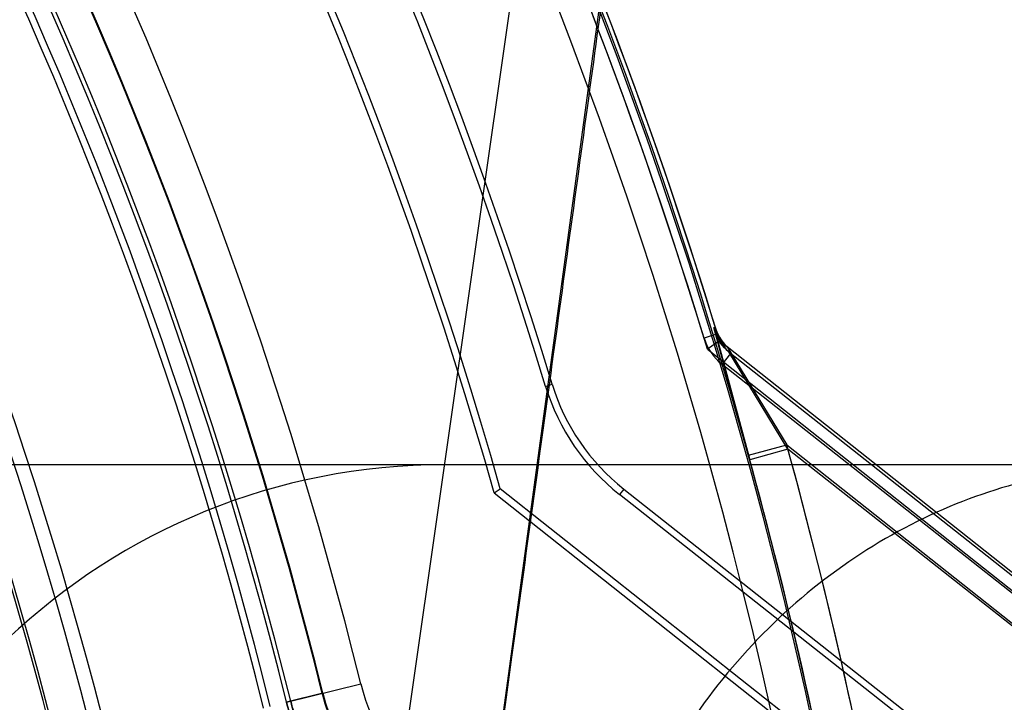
# Model space of a CAD drawing. Header units: millimetres. Extents: x 0 to 297, y 0 to 210.
# Tile 360 of 401: x 240.9921 to 241.0541, y 158.8065 to 158.8495. Entities that reach past the tile are written whole.
import ezdxf

# ---------------------------------------------------------------- set-up
doc = ezdxf.new("R2010")
doc.units = ezdxf.units.MM
doc.header["$LTSCALE"] = 16.335
doc.layers.get('0').update_dxf_attribs({"linetype": 'CONTINUOUS'})
for name, color, linetype in [('AXES_REF', 7, 'CONTINUOUS'), ('INTFCLR_1', 7, 'CONTINUOUS'), ('INTFCLR_144815', 7, 'CONTINUOUS'), ('INTFCLR_72935', 7, 'CONTINUOUS')]:
    doc.layers.add(name, color=color, linetype=linetype)

msp = doc.modelspace()

# ---------------------------------------------------------------- linework, layer by layer
at = {"color": 7, "linetype": 'Continuous'}
for radius in [4.8479140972, 4.8475, 4.8164570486]:
    msp.add_circle((241.5069109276, 154.9564782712), radius, dxfattribs=at)
msp.add_arc((241.5069109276, 154.9564782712), 4.8, 278.2771290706, 261.7228709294, dxfattribs=at)
at = {"layer": 'AXES_REF', "color": 7, "linetype": 'Continuous'}
msp.add_arc((241.5069109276, 154.9564782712), 4.91, 113.0826656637, 66.9173343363, dxfattribs=at)
at = {"layer": 'AXES_REF', "color": 9, "linetype": 'Continuous'}
msp.add_arc((241.5069109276, 154.9564782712), 4.4222561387, 94.4118118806, 85.5881881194, dxfattribs=at)
at = {"layer": 'INTFCLR_1', "color": 9, "linetype": 'Continuous'}
for p, q in [((241.0360544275, 158.8297173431), (241.03521115, 158.8294601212)), ((241.0359283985, 158.82981684), (241.0380905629, 158.8217917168)), ((241.0363502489, 158.8277925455), (241.036896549, 158.8284845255)), ((241.0367694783, 158.828584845), (241.0932444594, 158.783999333)), ((241.0404986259, 158.8224555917), (241.0367694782, 158.8285848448)), ((241.0252278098, 158.8264149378), (241.0256462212, 158.8265425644)), ((241.0404986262, 158.8224555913), (241.0380905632, 158.8217917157)), ((241.0916953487, 158.7820371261), (241.0404986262, 158.8224555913)), ((241.030153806, 158.8199437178), (241.0298827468, 158.8196003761)), ((241.0089059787, 158.8065024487), (241.013583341, 158.8076626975))]:
    msp.add_line(p, q, dxfattribs=at)
at = {"layer": 'INTFCLR_1', "color": 6, "linetype": 'Continuous'}
for p, q in [((241.0360544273, 158.8297173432), (241.0359283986, 158.8298168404)), ((241.0863196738, 158.7883429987), (241.0363502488, 158.8277925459)), ((241.0301538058, 158.8199437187), (241.0828463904, 158.7783443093)), ((241.0824283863, 158.7781169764), (241.0298827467, 158.8196003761))]:
    msp.add_line(p, q, dxfattribs=at)
for centre, radius, start, end in [((240.7467711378, 158.7414782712), 0.3024416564, 16.9630954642, 50.66033312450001), ((240.7467711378, 158.7414782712), 0.3015600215, 16.9630954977, 50.6004938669), ((240.7467711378, 158.7414782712), 0.2915600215, 16.9630953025, 44.8084638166), ((240.7467711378, 158.7414782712), 0.2911225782, 16.9630954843, 44.741095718), ((240.7467711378, 158.7414782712), 0.2996810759, 10.8985890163, 42.7086480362), ((240.7467711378, 158.7414782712), 0.2690202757, 13.9313763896, 41.16544924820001), ((240.7467711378, 158.7414782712), 0.2685828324, 13.9313766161, 41.16544924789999), ((240.7467711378, 158.7414782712), 0.2585828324, 13.9313761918, 41.1654492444), ((240.7467711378, 158.7414782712), 0.2577011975, 13.9313763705, 41.1654492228), ((241.0384456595, 158.8304467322), 0.0025, 196.9630922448, 231.7098367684), ((241.0384456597, 158.8304467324), 0.0033816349, 196.9630937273, 231.7098301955), ((241.0384456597, 158.8304467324), 0.0133816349, 196.9630993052, 231.7098335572), ((241.0384456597, 158.8304467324), 0.0138190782, 196.9630953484, 231.7098366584)]:
    msp.add_arc(centre, radius, start, end, dxfattribs=at)
at = {"layer": 'INTFCLR_1', "color": 9, "linetype": 'Continuous'}
for centre, radius, start, end in [((240.7467711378, 158.7414782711), 0.302178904, 4.2349584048, 43.61014177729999), ((240.7467711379, 158.7414782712), 0.2748983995, 13.9313763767, 41.1654492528), ((240.7467711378, 158.7414782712), 0.2723987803, 13.931376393, 41.1654492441), ((240.7467711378, 158.7414782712), 0.2700792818, 13.9313770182, 41.165449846), ((240.7467711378, 158.7414782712), 0.2703464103, 13.9313763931, 41.1654492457), ((240.7467711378, 158.7414782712), 0.2552374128, 13.9313770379, 41.16544983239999), ((240.7467711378, 158.7414782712), 0.2554052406, 13.9313763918, 41.1654492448), ((240.7467711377, 158.7414782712), 0.3046853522, 4.2349578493, 15.4129247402), ((241.0257576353, 158.8106826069), 0.0125432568, 193.931376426, 269.9999999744), ((241.0257576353, 158.8106826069), 0.0150428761, 193.9313763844, 270.0000000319)]:
    msp.add_arc(centre, radius, start, end, dxfattribs=at)
msp.add_open_spline([(241.0367694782, 158.8285848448), (241.0363792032, 158.8288929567), (241.0360732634, 158.8293411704), (241.0359283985, 158.82981684)], degree=3, dxfattribs=at)
for points, knots in [([(241.0089059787, 158.8065024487), (241.0090256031, 158.8060202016), (241.009299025, 158.8050769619), (241.009807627, 158.8037251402), (241.010561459, 158.8020998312), (241.0117860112, 158.8000445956), (241.0134174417, 158.7980661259), (241.0150893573, 158.7965210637), (241.0168432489, 158.7951842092), (241.0196626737, 158.7935457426), (241.022952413, 158.7924866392), (241.0260082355, 158.7921251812), (241.0274104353, 158.7921184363), (241.0280829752, 158.7921521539)], [0, 0, 0, 0, 0.0575012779, 0.1135163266, 0.166991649, 0.2646772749, 0.3895690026, 0.4621734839, 0.5277539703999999, 0.6444450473, 0.8381308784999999, 0.9220700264, 1, 1, 1, 1]), ([(241.0091652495, 158.8065667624), (241.0092687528, 158.806149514), (241.0096167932, 158.8049500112), (241.0103848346, 158.8031182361), (241.0116617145, 158.8009830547), (241.0130768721, 158.7992750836), (241.0145267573, 158.7979437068), (241.0160465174, 158.7967938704), (241.0178976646, 158.7957297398), (241.0200670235, 158.7948893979), (241.022088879, 158.7944067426), (241.0239703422, 158.7941963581), (241.0251784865, 158.7941994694), (241.0257576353, 158.7942328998)], [0, 0, 0, 0, 0.0575673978, 0.16708977, 0.2648739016, 0.3898410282, 0.4624776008, 0.5280767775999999, 0.6447336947, 0.747042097, 0.8385964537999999, 0.9223167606, 1, 1, 1, 1])]:
    msp.add_open_spline(points, degree=3, knots=knots, dxfattribs=at)
at = {"layer": 'INTFCLR_144815', "color": 9, "linetype": 'Continuous'}
for p, q in [((241.0623530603, 159.1257148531), (240.9716806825, 158.4917480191)), ((241.0868618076, 158.8214782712), (240.9279535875, 158.8214782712))]:
    msp.add_line(p, q, dxfattribs=at)
at = {"layer": 'INTFCLR_144815', "color": 7, "linetype": 'Continuous'}
msp.add_line((241.0203272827, 158.7892996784), (241.0431893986, 158.957424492), dxfattribs=at)
at = {"layer": 'INTFCLR_144815', "color": 6, "linetype": 'Continuous'}
msp.add_arc((241.0188585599, 158.7814782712), 0.04, 89.9999999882, 176.9999999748, dxfattribs=at)
at = {"layer": 'INTFCLR_144815', "color": 7, "linetype": 'Continuous'}
msp.add_open_spline([(241.0623530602, 159.1257148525), (241.0627474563, 159.125722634), (241.0627051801, 159.1244037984), (241.0628137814, 159.1233782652), (241.0627853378, 159.1220114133), (241.0627465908, 159.1206181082), (241.062674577, 159.1191448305), (241.0625810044, 159.1175609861), (241.0624644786, 159.1158549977), (241.0623419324, 159.1142394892), (241.0622220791, 159.1127574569), (241.0621140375, 159.1114767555), (241.0619921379, 159.1100842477), (241.061854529, 159.1085642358), (241.0617000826, 159.106911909), (241.0615265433, 159.1051074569), (241.061329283, 159.1031094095), (241.0611056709, 159.1009016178), (241.060856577, 159.0984991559), (241.060578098, 159.0958695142), (241.060254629, 159.0928764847), (241.0598960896, 159.0896244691), (241.0594969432, 159.0860679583), (241.059049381, 159.0821444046), (241.0585283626, 159.0776501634), (241.0579404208, 159.0726570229), (241.0572708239, 159.0670512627), (241.056512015, 159.0607852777), (241.0556342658, 159.0536322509), (241.054636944, 159.0456053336), (241.0534978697, 159.0365440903), (241.0522053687, 159.0263738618), (241.0507762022, 159.0152417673), (241.0492116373, 159.0031652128), (241.0475387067, 158.9903568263), (241.0457443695, 158.9767188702), (241.0438555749, 158.9624564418), (241.0418772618, 158.9476051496), (241.0398216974, 158.9322540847), (241.0376735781, 158.9162868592), (241.0354188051, 158.8995988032), (241.0330727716, 158.882304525), (241.0306669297, 158.8646342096), (241.0282108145, 158.8466545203), (241.0256833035, 158.8282090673), (241.0230468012, 158.8090242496), (241.0212491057, 158.7959797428), (241.0203272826, 158.7892996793)], degree=3, knots=[0, 0, 0, 0, 0.0034886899, 0.0071800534, 0.0109842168, 0.015031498, 0.0196690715, 0.0239789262, 0.0290766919, 0.0347873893, 0.0383085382, 0.04222623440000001, 0.0461540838, 0.05067084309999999, 0.05572407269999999, 0.06083082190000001, 0.0667029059, 0.0734805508, 0.0804562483, 0.0880639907, 0.0968669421, 0.1070805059, 0.1169988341, 0.1285179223, 0.1420051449, 0.1570117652, 0.1729819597, 0.1919344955, 0.2128325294, 0.2367173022, 0.263469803, 0.2936002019, 0.327385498, 0.3627292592, 0.4012969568, 0.4416240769, 0.4843818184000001, 0.5285341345, 0.5741280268, 0.6213572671, 0.6710193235, 0.7230570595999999, 0.7757074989, 0.8287361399, 0.883544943, 0.9403621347, 1, 1, 1, 1], dxfattribs=at)
at = {"layer": 'INTFCLR_144815', "color": 9, "linetype": 'Continuous'}
msp.add_open_spline([(241.0637698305, 158.8214782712), (241.0616053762, 158.8214782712), (241.0571295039, 158.8210410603), (241.0505046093, 158.8190148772), (241.044123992, 158.8155177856), (241.0383942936, 158.8106354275), (241.0336665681, 158.8046214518), (241.0301753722, 158.7978522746), (241.0280045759, 158.7907573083), (241.0273796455, 158.7859318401), (241.0272666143, 158.7835717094)], degree=3, knots=[0, 0, 0, 0, 0.1120066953, 0.2310131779, 0.3561439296, 0.4858595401, 0.6179059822, 0.7494999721, 0.8777274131, 1, 1, 1, 1], dxfattribs=at)
at = {"layer": 'INTFCLR_72935', "color": 9, "linetype": 'Continuous'}
for p, q in [((241.0380136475, 158.8220701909), (241.0358346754, 158.8301230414)), ((241.0933440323, 158.7839989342), (241.0366716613, 158.8288962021)), ((241.0366716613, 158.8288962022), (241.0404210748, 158.8227363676)), ((241.0380136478, 158.8220701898), (241.0404210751, 158.8227363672)), ((241.0404210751, 158.8227363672), (241.0917916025, 158.7820393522)), ((241.0111988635, 158.807071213), (241.0089059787, 158.8065024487))]:
    msp.add_line(p, q, dxfattribs=at)
at = {"layer": 'INTFCLR_72935', "color": 6, "linetype": 'Continuous'}
for p, q in [((241.0358346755, 158.8301230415), (241.0359610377, 158.8300229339)), ((241.0361875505, 158.8292797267), (241.0354237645, 158.8287600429)), ((241.0366716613, 158.8288962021), (241.0361875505, 158.8292797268)), ((241.0354237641, 158.8287600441), (241.0877978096, 158.7872680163)), ((241.0219919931, 158.8197062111), (241.0223741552, 158.8199615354)), ((241.021991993, 158.8197062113), (241.05875499, 158.7905816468)), ((241.0590503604, 158.790905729), (241.0223741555, 158.8199615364))]:
    msp.add_line(p, q, dxfattribs=at)
for centre, radius, start, end in [((240.7467711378, 158.7414782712), 0.3024416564, 16.876440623, 50.6603330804), ((240.7467711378, 158.7414782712), 0.3015600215, 16.8240833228, 50.6004938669), ((240.7467711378, 158.7414782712), 0.3020694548, 9.9390037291, 43.6299210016), ((240.7467711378, 158.7414782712), 0.2865600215, 15.8953234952, 43.69894359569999), ((240.7467711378, 158.7414782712), 0.2861225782, 15.8671093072, 43.5585188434), ((240.7467711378, 158.7414782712), 0.2724416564, 13.931376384, 41.1654492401), ((240.7467711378, 158.7414782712), 0.2690202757, 13.9313763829, 41.16544925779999), ((240.7467711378, 158.7414782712), 0.2685828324, 13.9313766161, 41.16544924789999), ((240.7467711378, 158.7414782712), 0.2585828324, 13.9313761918, 41.1654492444), ((240.7467711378, 158.7414782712), 0.2577011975, 13.9313763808, 41.1654492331), ((241.0383514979, 158.8307548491), 0.0025, 197.0236291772, 231.6128554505), ((241.0257576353, 158.8106826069), 0.015, 193.9313763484, 269.9999998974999)]:
    msp.add_arc(centre, radius, start, end, dxfattribs=at)
at = {"layer": 'INTFCLR_72935', "color": 9, "linetype": 'Continuous'}
for centre, radius, start, end in [((240.7467711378, 158.7414782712), 0.2700792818, 13.9313770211, 41.16544983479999), ((240.7467711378, 158.7414782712), 0.2703464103, 13.9313763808, 41.1654492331), ((240.7467711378, 158.7414782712), 0.2552374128, 13.9313770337, 41.16544984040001), ((240.7467711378, 158.7414782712), 0.2554052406, 13.9313763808, 41.1654492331), ((240.7467711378, 158.7414782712), 0.3046853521, 4.2349578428, 15.4677013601), ((240.7467711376, 158.7414782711), 0.3021874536, 4.2349584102, 15.4677019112)]:
    msp.add_arc(centre, radius, start, end, dxfattribs=at)
msp.add_open_spline([(241.0358346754, 158.8301230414), (241.0359794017, 158.8296496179), (241.0362836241, 158.829203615), (241.0366716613, 158.8288962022)], degree=3, dxfattribs=at)
for points, knots in [([(241.0280829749, 158.7921521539), (241.0274101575, 158.7921184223), (241.0260071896, 158.792125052), (241.0238239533, 158.7923841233), (241.0214802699, 158.79295896), (241.0194558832, 158.7937567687), (241.017774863, 158.7946428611), (241.0164398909, 158.7954903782), (241.0150781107, 158.7965309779), (241.0136963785, 158.7978095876), (241.0123047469, 158.799395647), (241.0109495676, 158.8013651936), (241.0099639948, 158.8033106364), (241.009300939, 158.805071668), (241.0090266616, 158.8060159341), (241.0089059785, 158.8065024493)], [0, 0, 0, 0, 0.07791694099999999, 0.161895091, 0.2537250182, 0.3562874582, 0.412639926, 0.4733285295, 0.5389599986, 0.6106013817, 0.6907200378, 0.7825180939, 0.8864179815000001, 0.9420234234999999, 1, 1, 1, 1]), ([(241.0257576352, 158.7942328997), (241.025178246, 158.7941994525), (241.0239691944, 158.7941963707), (241.0220855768, 158.7944072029), (241.0200604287, 158.7948912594), (241.0178866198, 158.7957347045), (241.0160322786, 158.7968029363), (241.014516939, 158.7979523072), (241.0133185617, 158.7990541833), (241.0121116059, 158.8004231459), (241.0104556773, 158.8028178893), (241.0095555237, 158.8049928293), (241.0091652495, 158.8065667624)], [0, 0, 0, 0, 0.0777595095, 0.16161585, 0.2533929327, 0.355967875, 0.4730124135, 0.5387485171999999, 0.6105047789, 0.690783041, 0.7827279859, 1, 1, 1, 1])]:
    msp.add_open_spline(points, degree=3, knots=knots, dxfattribs=at)

doc.saveas('drawing.dxf')
